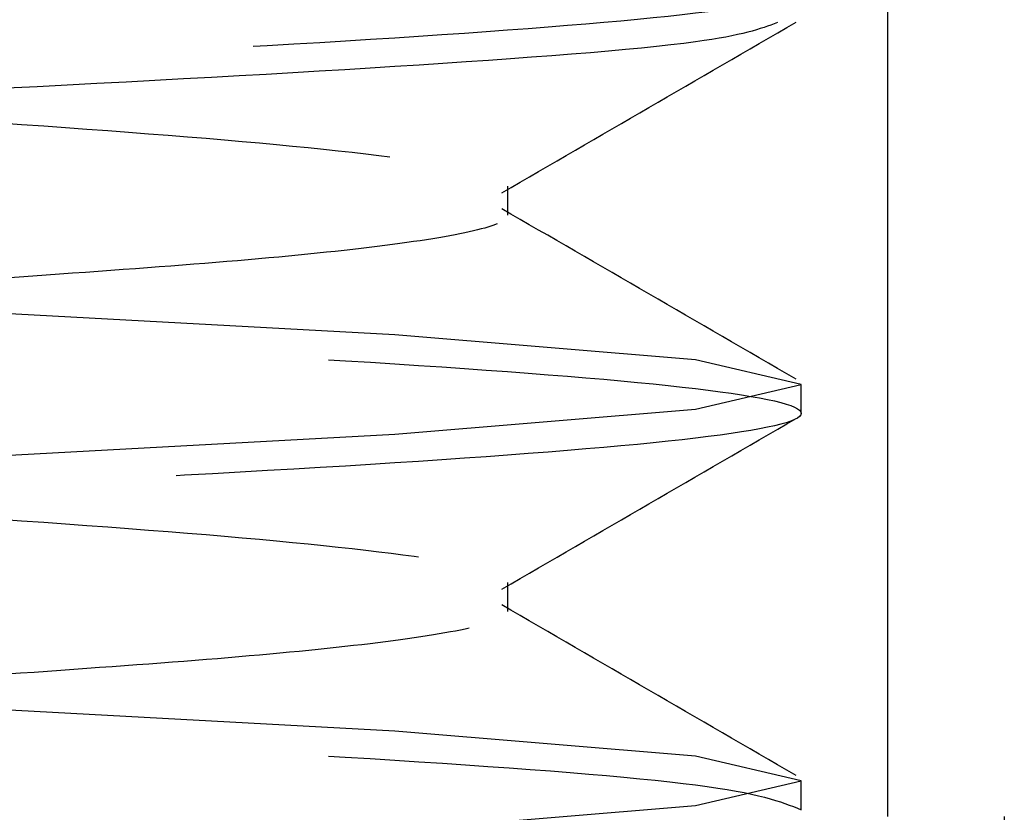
# Model space of a CAD drawing. Header units: inches. Extents: x 1907 to 2452, y -210 to -54.
# Tile 709 of 1056: x 2144.1262 to 2144.2149, y -177.0815 to -177.01. Entities that reach past the tile are written whole.
import ezdxf

# ---------------------------------------------------------------- set-up
doc = ezdxf.new("R2010")
doc.units = ezdxf.units.IN
doc.header["$LTSCALE"] = 0.5
doc.header["$MEASUREMENT"] = 0
doc.linetypes.add('HIDDEN', pattern=[0.22499999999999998, 0.15, -0.075])
doc.layers.add('SID-M-H', color=4, linetype='HIDDEN')

msp = doc.modelspace()

# ---------------------------------------------------------------- linework, layer by layer
at = {"layer": 'SID-M-H'}
for p, q in [((2144.214886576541, -175.881832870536), (2144.214886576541, -177.411832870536)), ((2144.20440777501, -177.081832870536), (2144.20440777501, -176.211832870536)), ((2144.170176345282, -177.0276513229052), (2144.170176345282, -177.0250471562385)), ((2144.159983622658, -177.0384400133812), (2144.119430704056, -177.0362078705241)), ((2144.187080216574, -177.0406721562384), (2144.159983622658, -177.0384400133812)), ((2144.19659527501, -177.0429042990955), (2144.187080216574, -177.0406721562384)), ((2144.187080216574, -177.0451364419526), (2144.19659527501, -177.0429042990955)), ((2144.19659527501, -177.0455084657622), (2144.19659527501, -177.0429042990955)), ((2144.159983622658, -177.0473685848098), (2144.187080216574, -177.0451364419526)), ((2144.119430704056, -177.0496007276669), (2144.159983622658, -177.0473685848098)), ((2144.170176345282, -177.0633656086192), (2144.170176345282, -177.0607614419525)), ((2144.159983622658, -177.0741542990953), (2144.119430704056, -177.0719221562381)), ((2144.187080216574, -177.0763864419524), (2144.159983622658, -177.0741542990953)), ((2144.19659527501, -177.0786185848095), (2144.187080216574, -177.0763864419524)), ((2144.187080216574, -177.0808507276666), (2144.19659527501, -177.0786185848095)), ((2144.19659527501, -177.0812227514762), (2144.19659527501, -177.0786185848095)), ((2144.159983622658, -177.0830828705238), (2144.187080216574, -177.0808507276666))]:
    msp.add_line(p, q, dxfattribs=at)
for points, knots in [([(2143.97499658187, -175.8292082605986), (2143.976194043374, -175.8297557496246), (2143.979018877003, -175.8310472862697), (2144.000392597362, -175.8330828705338), (2144.032802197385, -175.8353150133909), (2144.07161820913, -175.837547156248), (2144.110296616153, -175.8397792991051), (2144.143119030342, -175.8420114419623), (2144.165042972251, -175.8442435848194), (2144.172742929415, -175.8464757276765), (2144.165043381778, -175.8487078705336), (2144.143117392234, -175.8509400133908), (2144.110302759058, -175.8531721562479), (2144.071595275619, -175.855404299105), (2144.032887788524, -175.8576364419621), (2144.000073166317, -175.8598685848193), (2143.978147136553, -175.8621007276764), (2143.970447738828, -175.8643328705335), (2143.978147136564, -175.8665650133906), (2144.000073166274, -175.8687971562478), (2144.032887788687, -175.8710292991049), (2144.07159527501, -175.873261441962), (2144.110302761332, -175.8754935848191), (2144.143117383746, -175.8777257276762), (2144.165043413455, -175.8799578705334), (2144.172742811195, -175.8821900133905), (2144.165043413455, -175.8844221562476), (2144.143117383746, -175.8866542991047), (2144.110302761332, -175.8888864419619), (2144.07159527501, -175.891118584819), (2144.032887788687, -175.8933507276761), (2144.000073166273, -175.8955828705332), (2143.978147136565, -175.8978150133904), (2143.970447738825, -175.9000471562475), (2143.978147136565, -175.9022792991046), (2144.000073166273, -175.9045114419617), (2144.032887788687, -175.9067435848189), (2144.07159527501, -175.908975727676), (2144.110302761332, -175.9112078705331), (2144.143117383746, -175.9134400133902), (2144.165043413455, -175.9156721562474), (2144.172742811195, -175.9179042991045), (2144.165043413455, -175.9201364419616), (2144.143117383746, -175.9223685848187), (2144.110302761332, -175.9246007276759), (2144.07159527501, -175.926832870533), (2144.032887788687, -175.9290650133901), (2144.000073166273, -175.9312971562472), (2143.978147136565, -175.9335292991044), (2143.970447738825, -175.9357614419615), (2143.978147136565, -175.9379935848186), (2144.000073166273, -175.9402257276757), (2144.032887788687, -175.9424578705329), (2144.07159527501, -175.94469001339), (2144.110302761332, -175.9469221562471), (2144.143117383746, -175.9491542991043), (2144.165043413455, -175.9513864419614), (2144.172742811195, -175.9536185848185), (2144.165043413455, -175.9558507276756), (2144.143117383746, -175.9580828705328), (2144.110302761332, -175.9603150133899), (2144.07159527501, -175.962547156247), (2144.032887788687, -175.9647792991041), (2144.000073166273, -175.9670114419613), (2143.978147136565, -175.9692435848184), (2143.970447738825, -175.9714757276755), (2143.978147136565, -175.9737078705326), (2144.000073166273, -175.9759400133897), (2144.032887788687, -175.9781721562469), (2144.07159527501, -175.980404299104), (2144.110302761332, -175.9826364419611), (2144.143117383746, -175.9848685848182), (2144.165043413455, -175.9871007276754), (2144.172742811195, -175.9893328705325), (2144.165043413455, -175.9915650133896), (2144.143117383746, -175.9937971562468), (2144.110302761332, -175.9960292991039), (2144.07159527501, -175.998261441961), (2144.032887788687, -176.0004935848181), (2144.000073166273, -176.0027257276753), (2143.978147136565, -176.0049578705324), (2143.970447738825, -176.0071900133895), (2143.978147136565, -176.0094221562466), (2144.000073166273, -176.0116542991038), (2144.032887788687, -176.0138864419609), (2144.07159527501, -176.016118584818), (2144.110302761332, -176.0183507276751), (2144.143117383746, -176.0205828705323), (2144.165043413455, -176.0228150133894), (2144.172742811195, -176.0250471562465), (2144.165043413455, -176.0272792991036), (2144.143117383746, -176.0295114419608), (2144.110302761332, -176.0317435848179), (2144.07159527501, -176.033975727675), (2144.032887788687, -176.0362078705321), (2144.000073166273, -176.0384400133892), (2143.978147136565, -176.0406721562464), (2143.970447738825, -176.0429042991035), (2143.978147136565, -176.0451364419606), (2144.000073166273, -176.0473685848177), (2144.032887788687, -176.0496007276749), (2144.07159527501, -176.051832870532), (2144.110302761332, -176.0540650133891), (2144.143117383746, -176.0562971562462), (2144.165043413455, -176.0585292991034), (2144.172742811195, -176.0607614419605), (2144.165043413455, -176.0629935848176), (2144.143117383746, -176.0652257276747), (2144.110302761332, -176.0674578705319), (2144.07159527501, -176.069690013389), (2144.032887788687, -176.0719221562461), (2144.000073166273, -176.0741542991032), (2143.978147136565, -176.0763864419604), (2143.970447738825, -176.0786185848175), (2143.978147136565, -176.0808507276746), (2144.000073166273, -176.0830828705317), (2144.032887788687, -176.0853150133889), (2144.07159527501, -176.087547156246), (2144.110302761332, -176.0897792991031), (2144.143117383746, -176.0920114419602), (2144.165043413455, -176.0942435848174), (2144.172742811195, -176.0964757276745), (2144.165043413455, -176.0987078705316), (2144.143117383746, -176.1009400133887), (2144.110302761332, -176.1031721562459), (2144.07159527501, -176.105404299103), (2144.032887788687, -176.1076364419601), (2144.000073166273, -176.1098685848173), (2143.978147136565, -176.1121007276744), (2143.970447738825, -176.1143328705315), (2143.978147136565, -176.1165650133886), (2144.000073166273, -176.1187971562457), (2144.032887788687, -176.1210292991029), (2144.07159527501, -176.12326144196), (2144.110302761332, -176.1254935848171), (2144.143117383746, -176.1277257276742), (2144.165043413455, -176.1299578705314), (2144.172742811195, -176.1321900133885), (2144.165043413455, -176.1344221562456), (2144.143117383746, -176.1366542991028), (2144.110302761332, -176.1388864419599), (2144.07159527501, -176.141118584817), (2144.032887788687, -176.1433507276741), (2144.000073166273, -176.1455828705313), (2143.978147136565, -176.1478150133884), (2143.970447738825, -176.1500471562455), (2143.978147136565, -176.1522792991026), (2144.000073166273, -176.1545114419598), (2144.032887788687, -176.1567435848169), (2144.07159527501, -176.158975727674), (2144.110302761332, -176.1612078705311), (2144.143117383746, -176.1634400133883), (2144.165043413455, -176.1656721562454), (2144.172742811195, -176.1679042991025), (2144.165043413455, -176.1701364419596), (2144.143117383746, -176.1723685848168), (2144.110302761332, -176.1746007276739), (2144.07159527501, -176.176832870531), (2144.032887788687, -176.1790650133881), (2144.000073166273, -176.1812971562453), (2143.978147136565, -176.1835292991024), (2143.970447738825, -176.1857614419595), (2143.978147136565, -176.1879935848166), (2144.000073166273, -176.1902257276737), (2144.032887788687, -176.1924578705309), (2144.07159527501, -176.194690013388), (2144.110302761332, -176.1969221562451), (2144.143117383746, -176.1991542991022), (2144.165043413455, -176.2013864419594), (2144.172742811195, -176.2036185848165), (2144.165043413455, -176.2058507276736), (2144.143117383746, -176.2080828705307), (2144.110302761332, -176.2103150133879), (2144.07159527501, -176.212547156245), (2144.032887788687, -176.2147792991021), (2144.000073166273, -176.2170114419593), (2143.978147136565, -176.2192435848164), (2143.970447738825, -176.2214757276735), (2143.978147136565, -176.2237078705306), (2144.000073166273, -176.2259400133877), (2144.032887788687, -176.2281721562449), (2144.07159527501, -176.230404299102), (2144.110302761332, -176.2326364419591), (2144.143117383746, -176.2348685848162), (2144.165043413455, -176.2371007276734), (2144.172742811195, -176.2393328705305), (2144.165043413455, -176.2415650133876), (2144.143117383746, -176.2437971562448), (2144.110302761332, -176.2460292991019), (2144.07159527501, -176.248261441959), (2144.032887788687, -176.2504935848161), (2144.000073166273, -176.2527257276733), (2143.978147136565, -176.2549578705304), (2143.970447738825, -176.2571900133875), (2143.978147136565, -176.2594221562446), (2144.000073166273, -176.2616542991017), (2144.032887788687, -176.2638864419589), (2144.07159527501, -176.266118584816), (2144.110302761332, -176.2683507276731), (2144.143117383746, -176.2705828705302), (2144.165043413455, -176.2728150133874), (2144.172742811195, -176.2750471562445), (2144.165043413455, -176.2772792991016), (2144.143117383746, -176.2795114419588), (2144.110302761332, -176.2817435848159), (2144.07159527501, -176.283975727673), (2144.032887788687, -176.2862078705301), (2144.000073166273, -176.2884400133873), (2143.978147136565, -176.2906721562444), (2143.970447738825, -176.2929042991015), (2143.978147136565, -176.2951364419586), (2144.000073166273, -176.2973685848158), (2144.032887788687, -176.2996007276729), (2144.07159527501, -176.30183287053), (2144.110302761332, -176.3040650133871), (2144.143117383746, -176.3062971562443), (2144.165043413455, -176.3085292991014), (2144.172742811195, -176.3107614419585), (2144.165043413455, -176.3129935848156), (2144.143117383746, -176.3152257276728), (2144.110302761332, -176.3174578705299), (2144.07159527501, -176.319690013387), (2144.032887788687, -176.3219221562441), (2144.000073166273, -176.3241542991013), (2143.978147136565, -176.3263864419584), (2143.970447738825, -176.3286185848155), (2143.978147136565, -176.3308507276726), (2144.000073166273, -176.3330828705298), (2144.032887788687, -176.3353150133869), (2144.07159527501, -176.337547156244), (2144.110302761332, -176.3397792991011), (2144.143117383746, -176.3420114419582), (2144.165043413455, -176.3442435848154), (2144.172742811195, -176.3464757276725), (2144.165043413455, -176.3487078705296), (2144.143117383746, -176.3509400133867), (2144.110302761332, -176.3531721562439), (2144.07159527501, -176.355404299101), (2144.032887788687, -176.3576364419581), (2144.000073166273, -176.3598685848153), (2143.978147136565, -176.3621007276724), (2143.970447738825, -176.3643328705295), (2143.978147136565, -176.3665650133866), (2144.000073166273, -176.3687971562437), (2144.032887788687, -176.3710292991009), (2144.07159527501, -176.373261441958), (2144.110302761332, -176.3754935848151), (2144.143117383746, -176.3777257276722), (2144.165043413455, -176.3799578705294), (2144.172742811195, -176.3821900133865), (2144.165043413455, -176.3844221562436), (2144.143117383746, -176.3866542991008), (2144.110302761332, -176.3888864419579), (2144.07159527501, -176.391118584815), (2144.032887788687, -176.3933507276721), (2144.000073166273, -176.3955828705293), (2143.978147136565, -176.3978150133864), (2143.970447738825, -176.4000471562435), (2143.978147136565, -176.4022792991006), (2144.000073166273, -176.4045114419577), (2144.032887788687, -176.4067435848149), (2144.07159527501, -176.408975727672), (2144.110302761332, -176.4112078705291), (2144.143117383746, -176.4134400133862), (2144.165043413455, -176.4156721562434), (2144.172742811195, -176.4179042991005), (2144.165043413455, -176.4201364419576), (2144.143117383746, -176.4223685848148), (2144.110302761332, -176.4246007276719), (2144.07159527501, -176.426832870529), (2144.032887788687, -176.4290650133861), (2144.000073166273, -176.4312971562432), (2143.978147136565, -176.4335292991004), (2143.970447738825, -176.4357614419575), (2143.978147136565, -176.4379935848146), (2144.000073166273, -176.4402257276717), (2144.032887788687, -176.4424578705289), (2144.07159527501, -176.444690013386), (2144.110302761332, -176.4469221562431), (2144.143117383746, -176.4491542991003), (2144.165043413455, -176.4513864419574), (2144.172742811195, -176.4536185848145), (2144.165043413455, -176.4558507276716), (2144.143117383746, -176.4580828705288), (2144.110302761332, -176.4603150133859), (2144.07159527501, -176.462547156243), (2144.032887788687, -176.4647792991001), (2144.000073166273, -176.4670114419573), (2143.978147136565, -176.4692435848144), (2143.970447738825, -176.4714757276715), (2143.978147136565, -176.4737078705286), (2144.000073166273, -176.4759400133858), (2144.032887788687, -176.4781721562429), (2144.07159527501, -176.4804042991), (2144.110302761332, -176.4826364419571), (2144.143117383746, -176.4848685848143), (2144.165043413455, -176.4871007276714), (2144.172742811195, -176.4893328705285), (2144.165043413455, -176.4915650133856), (2144.143117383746, -176.4937971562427), (2144.110302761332, -176.4960292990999), (2144.07159527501, -176.498261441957), (2144.032887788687, -176.5004935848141), (2144.000073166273, -176.5027257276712), (2143.978147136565, -176.5049578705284), (2143.970447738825, -176.5071900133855), (2143.978147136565, -176.5094221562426), (2144.000073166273, -176.5116542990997), (2144.032887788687, -176.5138864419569), (2144.07159527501, -176.516118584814), (2144.110302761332, -176.5183507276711), (2144.143117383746, -176.5205828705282), (2144.165043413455, -176.5228150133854), (2144.172742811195, -176.5250471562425), (2144.165043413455, -176.5272792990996), (2144.143117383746, -176.5295114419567), (2144.110302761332, -176.5317435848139), (2144.07159527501, -176.533975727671), (2144.032887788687, -176.5362078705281), (2144.000073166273, -176.5384400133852), (2143.978147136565, -176.5406721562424), (2143.970447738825, -176.5429042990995), (2143.978147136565, -176.5451364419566), (2144.000073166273, -176.5473685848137), (2144.032887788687, -176.5496007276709), (2144.07159527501, -176.551832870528), (2144.110302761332, -176.5540650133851), (2144.143117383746, -176.5562971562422), (2144.165043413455, -176.5585292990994), (2144.172742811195, -176.5607614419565), (2144.165043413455, -176.5629935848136), (2144.143117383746, -176.5652257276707), (2144.110302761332, -176.5674578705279), (2144.07159527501, -176.569690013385), (2144.032887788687, -176.5719221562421), (2144.000073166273, -176.5741542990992), (2143.978147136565, -176.5763864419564), (2143.970447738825, -176.5786185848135), (2143.978147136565, -176.5808507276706), (2144.000073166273, -176.5830828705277), (2144.032887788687, -176.5853150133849), (2144.07159527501, -176.587547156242), (2144.110302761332, -176.5897792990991), (2144.143117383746, -176.5920114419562), (2144.165043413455, -176.5942435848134), (2144.172742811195, -176.5964757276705), (2144.165043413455, -176.5987078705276), (2144.143117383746, -176.6009400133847), (2144.110302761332, -176.6031721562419), (2144.07159527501, -176.605404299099), (2144.032887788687, -176.6076364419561), (2144.000073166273, -176.6098685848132), (2143.978147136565, -176.6121007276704), (2143.970447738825, -176.6143328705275), (2143.978147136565, -176.6165650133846), (2144.000073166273, -176.6187971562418), (2144.032887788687, -176.6210292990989), (2144.07159527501, -176.623261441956), (2144.110302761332, -176.6254935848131), (2144.143117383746, -176.6277257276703), (2144.165043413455, -176.6299578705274), (2144.172742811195, -176.6321900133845), (2144.165043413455, -176.6344221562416), (2144.143117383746, -176.6366542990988), (2144.110302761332, -176.6388864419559), (2144.07159527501, -176.641118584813), (2144.032887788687, -176.6433507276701), (2144.000073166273, -176.6455828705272), (2143.978147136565, -176.6478150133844), (2143.970447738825, -176.6500471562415), (2143.978147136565, -176.6522792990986), (2144.000073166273, -176.6545114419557), (2144.032887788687, -176.6567435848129), (2144.07159527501, -176.65897572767), (2144.110302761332, -176.6612078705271), (2144.143117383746, -176.6634400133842), (2144.165043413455, -176.6656721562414), (2144.172742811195, -176.6679042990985), (2144.165043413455, -176.6701364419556), (2144.143117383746, -176.6723685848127), (2144.110302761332, -176.6746007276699), (2144.07159527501, -176.676832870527), (2144.032887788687, -176.6790650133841), (2144.000073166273, -176.6812971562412), (2143.978147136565, -176.6835292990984), (2143.970447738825, -176.6857614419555), (2143.978147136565, -176.6879935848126), (2144.000073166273, -176.6902257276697), (2144.032887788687, -176.6924578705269), (2144.07159527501, -176.694690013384), (2144.110302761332, -176.6969221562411), (2144.143117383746, -176.6991542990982), (2144.165043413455, -176.7013864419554), (2144.172742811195, -176.7036185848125), (2144.165043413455, -176.7058507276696), (2144.143117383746, -176.7080828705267), (2144.110302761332, -176.7103150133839), (2144.07159527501, -176.712547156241), (2144.032887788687, -176.7147792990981), (2144.000073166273, -176.7170114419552), (2143.978147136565, -176.7192435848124), (2143.970447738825, -176.7214757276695), (2143.978147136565, -176.7237078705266), (2144.000073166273, -176.7259400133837), (2144.032887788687, -176.7281721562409), (2144.07159527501, -176.730404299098), (2144.110302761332, -176.7326364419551), (2144.143117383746, -176.7348685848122), (2144.165043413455, -176.7371007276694), (2144.172742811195, -176.7393328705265), (2144.165043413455, -176.7415650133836), (2144.143117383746, -176.7437971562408), (2144.110302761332, -176.7460292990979), (2144.07159527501, -176.748261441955), (2144.032887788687, -176.7504935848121), (2144.000073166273, -176.7527257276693), (2143.978147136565, -176.7549578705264), (2143.970447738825, -176.7571900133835), (2143.978147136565, -176.7594221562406), (2144.000073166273, -176.7616542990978), (2144.032887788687, -176.7638864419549), (2144.07159527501, -176.766118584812), (2144.110302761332, -176.7683507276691), (2144.143117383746, -176.7705828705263), (2144.165043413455, -176.7728150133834), (2144.172742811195, -176.7750471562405), (2144.165043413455, -176.7772792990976), (2144.143117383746, -176.7795114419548), (2144.110302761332, -176.7817435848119), (2144.07159527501, -176.783975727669), (2144.032887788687, -176.7862078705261), (2144.000073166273, -176.7884400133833), (2143.978147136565, -176.7906721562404), (2143.970447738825, -176.7929042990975), (2143.978147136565, -176.7951364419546), (2144.000073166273, -176.7973685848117), (2144.032887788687, -176.7996007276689), (2144.07159527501, -176.801832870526), (2144.110302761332, -176.8040650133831), (2144.143117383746, -176.8062971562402), (2144.165043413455, -176.8085292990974), (2144.172742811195, -176.8107614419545), (2144.165043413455, -176.8129935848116), (2144.143117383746, -176.8152257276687), (2144.110302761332, -176.8174578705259), (2144.07159527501, -176.819690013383), (2144.032887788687, -176.8219221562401), (2144.000073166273, -176.8241542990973), (2143.978147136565, -176.8263864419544), (2143.970447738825, -176.8286185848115), (2143.978147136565, -176.8308507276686), (2144.000073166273, -176.8330828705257), (2144.032887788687, -176.8353150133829), (2144.07159527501, -176.83754715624), (2144.110302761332, -176.8397792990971), (2144.143117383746, -176.8420114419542), (2144.165043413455, -176.8442435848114), (2144.172742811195, -176.8464757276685), (2144.165043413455, -176.8487078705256), (2144.143117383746, -176.8509400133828), (2144.110302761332, -176.8531721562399), (2144.07159527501, -176.855404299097), (2144.032887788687, -176.8576364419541), (2144.000073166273, -176.8598685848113), (2143.978147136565, -176.8621007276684), (2143.970447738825, -176.8643328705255), (2143.978147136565, -176.8665650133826), (2144.000073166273, -176.8687971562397), (2144.032887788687, -176.8710292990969), (2144.07159527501, -176.873261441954), (2144.110302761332, -176.8754935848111), (2144.143117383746, -176.8777257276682), (2144.165043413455, -176.8799578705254), (2144.172742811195, -176.8821900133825), (2144.165043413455, -176.8844221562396), (2144.143117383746, -176.8866542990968), (2144.110302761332, -176.8888864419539), (2144.07159527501, -176.891118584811), (2144.032887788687, -176.8933507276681), (2144.000073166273, -176.8955828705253), (2143.978147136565, -176.8978150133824), (2143.970447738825, -176.9000471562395), (2143.978147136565, -176.9022792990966), (2144.000073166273, -176.9045114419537), (2144.032887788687, -176.9067435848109), (2144.07159527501, -176.908975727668), (2144.110302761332, -176.9112078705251), (2144.143117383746, -176.9134400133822), (2144.165043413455, -176.9156721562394), (2144.172742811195, -176.9179042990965), (2144.165043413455, -176.9201364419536), (2144.143117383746, -176.9223685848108), (2144.110302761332, -176.9246007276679), (2144.07159527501, -176.926832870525), (2144.032887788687, -176.9290650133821), (2144.000073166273, -176.9312971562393), (2143.978147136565, -176.9335292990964), (2143.970447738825, -176.9357614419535), (2143.978147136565, -176.9379935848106), (2144.000073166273, -176.9402257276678), (2144.032887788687, -176.9424578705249), (2144.07159527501, -176.944690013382), (2144.110302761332, -176.9469221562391), (2144.143117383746, -176.9491542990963), (2144.165043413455, -176.9513864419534), (2144.172742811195, -176.9536185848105), (2144.165043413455, -176.9558507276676), (2144.143117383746, -176.9580828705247), (2144.110302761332, -176.9603150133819), (2144.07159527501, -176.962547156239), (2144.032887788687, -176.9647792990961), (2144.000073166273, -176.9670114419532), (2143.978147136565, -176.9692435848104), (2143.970447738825, -176.9714757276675), (2143.978147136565, -176.9737078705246), (2144.000073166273, -176.9759400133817), (2144.032887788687, -176.9781721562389), (2144.07159527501, -176.980404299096), (2144.110302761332, -176.9826364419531), (2144.143117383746, -176.9848685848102), (2144.165043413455, -176.9871007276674), (2144.172742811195, -176.9893328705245), (2144.165043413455, -176.9915650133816), (2144.143117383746, -176.9937971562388), (2144.110302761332, -176.9960292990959), (2144.07159527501, -176.998261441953), (2144.032887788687, -177.0004935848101), (2144.000073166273, -177.0027257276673), (2143.978147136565, -177.0049578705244), (2143.970447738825, -177.0071900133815), (2143.978147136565, -177.0094221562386), (2144.000073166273, -177.0116542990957), (2144.032887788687, -177.0138864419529), (2144.07159527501, -177.01611858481), (2144.110302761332, -177.0183507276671), (2144.143117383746, -177.0205828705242), (2144.165043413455, -177.0228150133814), (2144.172742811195, -177.0250471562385), (2144.165043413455, -177.0272792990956), (2144.143117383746, -177.0295114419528), (2144.110302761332, -177.0317435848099), (2144.07159527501, -177.033975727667), (2144.032887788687, -177.0362078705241), (2144.000073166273, -177.0384400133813), (2143.978147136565, -177.0406721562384), (2143.970447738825, -177.0429042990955), (2143.978147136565, -177.0451364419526), (2144.000073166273, -177.0473685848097), (2144.032887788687, -177.0496007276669), (2144.07159527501, -177.051832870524), (2144.110302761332, -177.0540650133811), (2144.143117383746, -177.0562971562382), (2144.165043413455, -177.0585292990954), (2144.172742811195, -177.0607614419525), (2144.165043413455, -177.0629935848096), (2144.143117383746, -177.0652257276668), (2144.110302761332, -177.0674578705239), (2144.07159527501, -177.069690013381), (2144.032887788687, -177.0719221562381), (2144.000073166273, -177.0741542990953), (2143.978147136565, -177.0763864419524), (2143.970447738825, -177.0786185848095), (2143.978147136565, -177.0808507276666), (2144.000073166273, -177.0830828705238), (2144.032887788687, -177.0853150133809), (2144.07159527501, -177.087547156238), (2144.110302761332, -177.0897792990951), (2144.143117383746, -177.0920114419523), (2144.165043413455, -177.0942435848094), (2144.172742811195, -177.0964757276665), (2144.165043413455, -177.0987078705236), (2144.143117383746, -177.1009400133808), (2144.110302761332, -177.1031721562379), (2144.07159527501, -177.105404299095), (2144.032887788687, -177.1076364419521), (2144.000073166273, -177.1098685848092), (2143.978147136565, -177.1121007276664), (2143.970447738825, -177.1143328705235), (2143.978147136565, -177.1165650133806), (2144.000073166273, -177.1187971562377), (2144.032887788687, -177.1210292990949), (2144.07159527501, -177.123261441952), (2144.110302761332, -177.1254935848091), (2144.143117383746, -177.1277257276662), (2144.165043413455, -177.1299578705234), (2144.172742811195, -177.1321900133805), (2144.165043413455, -177.1344221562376), (2144.143117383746, -177.1366542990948), (2144.110302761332, -177.1388864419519), (2144.07159527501, -177.141118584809), (2144.032887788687, -177.1433507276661), (2144.000073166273, -177.1455828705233), (2143.978147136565, -177.1478150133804), (2143.970447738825, -177.1500471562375), (2143.978147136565, -177.1522792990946), (2144.000073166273, -177.1545114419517), (2144.032887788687, -177.1567435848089), (2144.07159527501, -177.158975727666), (2144.110302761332, -177.1612078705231), (2144.143117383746, -177.1634400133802), (2144.165043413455, -177.1656721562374), (2144.172742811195, -177.1679042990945), (2144.165043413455, -177.1701364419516), (2144.143117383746, -177.1723685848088), (2144.110302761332, -177.1746007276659), (2144.07159527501, -177.176832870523), (2144.032887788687, -177.1790650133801), (2144.000073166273, -177.1812971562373), (2143.978147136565, -177.1835292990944), (2143.970447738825, -177.1857614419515), (2143.978147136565, -177.1879935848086), (2144.000073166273, -177.1902257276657), (2144.032887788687, -177.1924578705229), (2144.07159527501, -177.19469001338), (2144.110302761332, -177.1969221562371), (2144.143117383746, -177.1991542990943), (2144.165043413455, -177.2013864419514), (2144.172742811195, -177.2036185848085), (2144.165043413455, -177.2058507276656), (2144.143117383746, -177.2080828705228), (2144.110302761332, -177.2103150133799), (2144.07159527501, -177.212547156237), (2144.032887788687, -177.2147792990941), (2144.000073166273, -177.2170114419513), (2143.978147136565, -177.2192435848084), (2143.970447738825, -177.2214757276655), (2143.978147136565, -177.2237078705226), (2144.000073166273, -177.2259400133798), (2144.032887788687, -177.2281721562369), (2144.07159527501, -177.230404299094), (2144.110302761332, -177.2326364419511), (2144.143117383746, -177.2348685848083), (2144.165043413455, -177.2371007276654), (2144.172742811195, -177.2393328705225), (2144.165043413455, -177.2415650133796), (2144.143117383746, -177.2437971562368), (2144.110302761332, -177.2460292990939), (2144.07159527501, -177.248261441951), (2144.032887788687, -177.2504935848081), (2144.000073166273, -177.2527257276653), (2143.978147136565, -177.2549578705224), (2143.970447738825, -177.2571900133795), (2143.978147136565, -177.2594221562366), (2144.000073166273, -177.2616542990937), (2144.032887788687, -177.2638864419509), (2144.07159527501, -177.266118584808), (2144.110302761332, -177.2683507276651), (2144.143117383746, -177.2705828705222), (2144.165043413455, -177.2728150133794), (2144.172742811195, -177.2750471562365), (2144.165043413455, -177.2772792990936), (2144.143117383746, -177.2795114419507), (2144.110302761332, -177.2817435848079), (2144.07159527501, -177.283975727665), (2144.032887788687, -177.2862078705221), (2144.000073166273, -177.2884400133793), (2143.978147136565, -177.2906721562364), (2143.970447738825, -177.2929042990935), (2143.978147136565, -177.2951364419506), (2144.000073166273, -177.2973685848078), (2144.032887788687, -177.2996007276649), (2144.07159527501, -177.301832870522), (2144.110302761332, -177.3040650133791), (2144.143117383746, -177.3062971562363), (2144.165043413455, -177.3085292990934), (2144.172742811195, -177.3107614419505), (2144.165043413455, -177.3129935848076), (2144.143117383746, -177.3152257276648), (2144.110302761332, -177.3174578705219), (2144.07159527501, -177.319690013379), (2144.032887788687, -177.3219221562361), (2144.000073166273, -177.3241542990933), (2143.978147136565, -177.3263864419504), (2143.970447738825, -177.3286185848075), (2143.978147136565, -177.3308507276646), (2144.000073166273, -177.3330828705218), (2144.032887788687, -177.3353150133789), (2144.07159527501, -177.337547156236), (2144.110302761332, -177.3397792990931), (2144.143117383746, -177.3420114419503), (2144.165043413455, -177.3442435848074), (2144.172742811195, -177.3464757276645), (2144.165043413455, -177.3487078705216), (2144.143117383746, -177.3509400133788), (2144.110302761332, -177.3531721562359), (2144.07159527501, -177.355404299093), (2144.032887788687, -177.3576364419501), (2144.000073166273, -177.3598685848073), (2143.978147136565, -177.3621007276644), (2143.970447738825, -177.3643328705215), (2143.978147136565, -177.3665650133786), (2144.000073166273, -177.3687971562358), (2144.032887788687, -177.3710292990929), (2144.07159527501, -177.37326144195), (2144.110302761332, -177.3754935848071), (2144.143117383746, -177.3777257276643), (2144.165043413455, -177.3799578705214), (2144.172742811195, -177.3821900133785), (2144.165043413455, -177.3844221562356), (2144.143117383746, -177.3866542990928), (2144.110302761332, -177.3888864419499), (2144.07159527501, -177.391118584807), (2144.032887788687, -177.3933507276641), (2144.000073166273, -177.3955828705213), (2143.978147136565, -177.3978150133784), (2143.970447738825, -177.4000471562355), (2143.978147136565, -177.4022792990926), (2144.000073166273, -177.4045114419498), (2144.032887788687, -177.4067435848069), (2144.07159527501, -177.408975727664), (2144.110302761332, -177.4112078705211), (2144.143117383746, -177.4134400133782), (2144.165043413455, -177.4156721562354), (2144.172742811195, -177.4179042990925), (2144.165043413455, -177.4201364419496), (2144.143117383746, -177.4223685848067), (2144.110302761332, -177.4246007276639), (2144.07159527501, -177.426832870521), (2144.032887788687, -177.4290650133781), (2144.000073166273, -177.4312971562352), (2143.978147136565, -177.4335292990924), (2143.970447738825, -177.4357614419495), (2143.978147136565, -177.4379935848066), (2144.000073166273, -177.4402257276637), (2144.032887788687, -177.4424578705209), (2144.07159527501, -177.444690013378), (2144.110302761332, -177.4469221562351), (2144.143117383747, -177.4491542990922), (2144.165043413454, -177.4513864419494), (2144.172742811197, -177.4536185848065), (2144.165043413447, -177.4558507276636), (2144.143117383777, -177.4580828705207), (2144.110302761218, -177.460315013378), (2144.071595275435, -177.4625471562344), (2144.032887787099, -177.4647792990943), (2144.000073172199, -177.4670114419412), (2143.97814711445, -177.4692435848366), (2143.970447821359, -177.4714757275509), (2143.978146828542, -177.473707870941), (2144.000074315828, -177.4759400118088), (2144.032883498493, -177.4781721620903), (2144.071611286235, -177.4804042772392), (2144.110243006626, -177.482636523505), (2144.143340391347, -177.4848682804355), (2144.164211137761, -177.4871018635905), (2144.172991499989, -177.4887818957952), (2144.168837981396, -177.4897264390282), (2144.16797199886, -177.4899233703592)], [0, 0, 0, 0, 0.0009890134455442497, 0.002333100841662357, 0.003677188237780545, 0.005021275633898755, 0.006365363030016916, 0.007709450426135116, 0.009053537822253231, 0.01039762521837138, 0.01174171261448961, 0.01308580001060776, 0.01442988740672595, 0.0157739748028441, 0.01711806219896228, 0.01846214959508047, 0.01980623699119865, 0.02115032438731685, 0.02249441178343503, 0.02383849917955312, 0.0251825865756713, 0.02652667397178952, 0.02787076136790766, 0.02921484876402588, 0.03055893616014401, 0.03190302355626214, 0.03324711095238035, 0.03459119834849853, 0.03593528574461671, 0.03727937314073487, 0.03862346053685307, 0.03996754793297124, 0.04131163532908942, 0.04265572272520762, 0.04399981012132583, 0.0453438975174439, 0.04668798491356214, 0.0480320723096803, 0.04937615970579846, 0.05072024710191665, 0.05206433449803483, 0.05340842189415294, 0.05475250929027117, 0.05609659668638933, 0.05744068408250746, 0.05878477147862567, 0.0601288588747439, 0.06147294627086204, 0.06281703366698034, 0.06416112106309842, 0.06550520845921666, 0.0668492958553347, 0.06819338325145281, 0.06953747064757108, 0.07088155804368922, 0.07222564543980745, 0.0735697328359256, 0.07491382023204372, 0.07625790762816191, 0.07760199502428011, 0.07894608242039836, 0.08029016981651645, 0.08163425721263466, 0.08297834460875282, 0.084322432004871, 0.0856665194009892, 0.08701060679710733, 0.08835469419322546, 0.08969878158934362, 0.09104286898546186, 0.09238695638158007, 0.09373104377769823, 0.09507513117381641, 0.09641921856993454, 0.09776330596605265, 0.09910739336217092, 0.1004514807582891, 0.1017955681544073, 0.1031396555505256, 0.1044837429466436, 0.1058278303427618, 0.10717191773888, 0.108516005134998, 0.1098600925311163, 0.1112041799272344, 0.1125482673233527, 0.1138923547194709, 0.115236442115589, 0.1165805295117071, 0.1179246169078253, 0.1192687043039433, 0.1206127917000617, 0.1219568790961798, 0.1233009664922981, 0.1246450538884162, 0.1259891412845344, 0.1273332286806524, 0.1286773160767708, 0.130021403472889, 0.1313654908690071, 0.1327095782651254, 0.1340536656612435, 0.1353977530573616, 0.1367418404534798, 0.1380859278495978, 0.1394300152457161, 0.1407741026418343, 0.1421181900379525, 0.1434622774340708, 0.1448063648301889, 0.146150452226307, 0.1474945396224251, 0.1488386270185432, 0.1501827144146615, 0.1515268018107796, 0.1528708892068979, 0.1542149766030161, 0.1555590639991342, 0.1569031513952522, 0.1582472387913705, 0.1595913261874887, 0.1609354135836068, 0.1622795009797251, 0.1636235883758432, 0.1649676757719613, 0.1663117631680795, 0.1676558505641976, 0.1689999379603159, 0.170344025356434, 0.1716881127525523, 0.1730322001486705, 0.1743762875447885, 0.1757203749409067, 0.1770644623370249, 0.1784085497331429, 0.1797526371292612, 0.1810967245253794, 0.1824408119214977, 0.1837848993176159, 0.185128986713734, 0.186473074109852, 0.1878171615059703, 0.1891612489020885, 0.1905053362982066, 0.1918494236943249, 0.193193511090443, 0.1945375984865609, 0.1958816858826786, 0.1972257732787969, 0.1985698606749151, 0.1999139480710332, 0.2012580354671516, 0.2026021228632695, 0.203946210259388, 0.2052902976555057, 0.2066343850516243, 0.2079784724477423, 0.2093225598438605, 0.2106666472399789, 0.2120107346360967, 0.2133548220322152, 0.2146989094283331, 0.2160429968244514, 0.2173870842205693, 0.2187311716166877, 0.2200752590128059, 0.2214193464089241, 0.2227634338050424, 0.2241075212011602, 0.2254516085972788, 0.2267956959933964, 0.2281397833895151, 0.229483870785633, 0.2308279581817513, 0.2321720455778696, 0.2335161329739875, 0.2348602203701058, 0.2362043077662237, 0.2375483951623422, 0.2388924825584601, 0.2402365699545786, 0.2415806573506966, 0.2429247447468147, 0.244268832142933, 0.2456129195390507, 0.2469570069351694, 0.2483010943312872, 0.2496451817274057, 0.2509892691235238, 0.2523333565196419, 0.2536774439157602, 0.2550215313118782, 0.2563656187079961, 0.2577097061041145, 0.2590537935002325, 0.2603978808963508, 0.2617419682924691, 0.2630860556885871, 0.2644301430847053, 0.2657742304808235, 0.2671183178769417, 0.2684624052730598, 0.2698064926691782, 0.2711505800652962, 0.2724946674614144, 0.2738387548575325, 0.2751828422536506, 0.2765269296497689, 0.277871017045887, 0.2792151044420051, 0.2805591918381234, 0.2819032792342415, 0.2832473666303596, 0.284591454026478, 0.2859355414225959, 0.2872796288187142, 0.2886237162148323, 0.2899678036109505, 0.2913118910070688, 0.2926559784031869, 0.2940000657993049, 0.2953441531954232, 0.2966882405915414, 0.2980323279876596, 0.2993764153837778, 0.3007205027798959, 0.3020645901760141, 0.3034086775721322, 0.3047527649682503, 0.3060968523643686, 0.3074409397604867, 0.3087850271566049, 0.3101291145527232, 0.3114732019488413, 0.3128172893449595, 0.3141613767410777, 0.3155054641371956, 0.316849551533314, 0.318193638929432, 0.3195377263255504, 0.3208818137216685, 0.3222259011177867, 0.3235699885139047, 0.3249140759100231, 0.3262581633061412, 0.3276022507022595, 0.3289463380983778, 0.3302904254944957, 0.3316345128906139, 0.332978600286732, 0.33432268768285, 0.3356667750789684, 0.3370108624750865, 0.3383549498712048, 0.339699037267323, 0.3410431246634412, 0.3423872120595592, 0.3437312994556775, 0.3450753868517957, 0.3464194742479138, 0.3477635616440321, 0.3491076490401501, 0.3504517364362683, 0.3517958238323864, 0.3531399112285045, 0.3544839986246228, 0.355828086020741, 0.3571721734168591, 0.3585162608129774, 0.3598603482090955, 0.3612044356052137, 0.3625485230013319, 0.3638926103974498, 0.3652366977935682, 0.3665807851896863, 0.3679248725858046, 0.3692689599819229, 0.370613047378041, 0.3719571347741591, 0.3733012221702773, 0.3746453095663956, 0.3759893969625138, 0.377333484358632, 0.3786775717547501, 0.3800216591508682, 0.3813657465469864, 0.3827098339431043, 0.3840539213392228, 0.3853980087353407, 0.3867420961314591, 0.3880861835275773, 0.3894302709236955, 0.3907743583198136, 0.3921184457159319, 0.3934625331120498, 0.3948066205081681, 0.3961507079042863, 0.3974947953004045, 0.3988388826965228, 0.4001829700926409, 0.4015270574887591, 0.4028711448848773, 0.4042152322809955, 0.4055593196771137, 0.406903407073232, 0.40824749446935, 0.4095915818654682, 0.4109356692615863, 0.4122797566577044, 0.4136238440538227, 0.4149679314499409, 0.416312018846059, 0.4176561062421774, 0.4190001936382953, 0.4203442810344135, 0.4216883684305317, 0.4230324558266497, 0.4243765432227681, 0.4257206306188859, 0.4270647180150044, 0.4284088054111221, 0.4297528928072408, 0.4310969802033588, 0.4324410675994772, 0.4337851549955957, 0.4351292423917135, 0.4364733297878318, 0.4378174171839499, 0.439161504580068, 0.4405055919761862, 0.4418496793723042, 0.4431937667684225, 0.4445378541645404, 0.445881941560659, 0.4472260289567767, 0.4485701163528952, 0.4499142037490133, 0.4512582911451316, 0.45260237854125, 0.4539464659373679, 0.4552905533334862, 0.4566346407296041, 0.4579787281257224, 0.4593228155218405, 0.4606669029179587, 0.462010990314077, 0.4633550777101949, 0.4646991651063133, 0.4660432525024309, 0.4673873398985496, 0.4687314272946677, 0.470075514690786, 0.4714196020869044, 0.4727636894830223, 0.4741077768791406, 0.4754518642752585, 0.4767959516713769, 0.478140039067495, 0.4794841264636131, 0.4808282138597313, 0.4821723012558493, 0.4835163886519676, 0.4848604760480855, 0.486204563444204, 0.4875486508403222, 0.4888927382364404, 0.4902368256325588, 0.4915809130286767, 0.4929250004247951, 0.4942690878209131, 0.4956131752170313, 0.4969572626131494, 0.4983013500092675, 0.4996454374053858, 0.5009895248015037, 0.5023336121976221, 0.5036776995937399, 0.5050217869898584, 0.5063658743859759, 0.5077099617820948, 0.5090540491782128, 0.5103981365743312, 0.5117422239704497, 0.5130863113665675, 0.5144303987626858, 0.5157744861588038, 0.5171185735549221, 0.5184626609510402, 0.5198067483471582, 0.5211508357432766, 0.5224949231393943, 0.5238390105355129, 0.5251830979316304, 0.5265271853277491, 0.5278712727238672, 0.5292153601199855, 0.530559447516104, 0.5319035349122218, 0.5332476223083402, 0.534591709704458, 0.5359357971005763, 0.5372798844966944, 0.5386239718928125, 0.5399680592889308, 0.5413121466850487, 0.5426562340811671, 0.5440003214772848, 0.5453444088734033, 0.5466884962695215, 0.5480325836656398, 0.5493766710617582, 0.5507207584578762, 0.5520648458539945, 0.5534089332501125, 0.5547530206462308, 0.5560971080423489, 0.5574411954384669, 0.5587852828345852, 0.5601293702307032, 0.5614734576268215, 0.5628175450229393, 0.5641616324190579, 0.5655057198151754, 0.5668498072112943, 0.5681938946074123, 0.5695379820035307, 0.570882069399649, 0.5722261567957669, 0.5735702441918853, 0.5749143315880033, 0.5762584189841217, 0.5776025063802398, 0.5789465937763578, 0.5802906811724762, 0.581634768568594, 0.5829788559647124, 0.5843229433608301, 0.5856670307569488, 0.587011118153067, 0.5883552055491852, 0.5896992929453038, 0.5910433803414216, 0.5923874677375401, 0.5937315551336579, 0.5950756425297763, 0.5964197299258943, 0.5977638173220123, 0.5991079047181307, 0.6004519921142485, 0.601796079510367, 0.6031401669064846, 0.6044842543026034, 0.6058283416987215, 0.6071724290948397, 0.6085165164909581, 0.6098606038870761, 0.6112046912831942, 0.6125487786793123, 0.6138928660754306, 0.6152369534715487, 0.6165810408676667, 0.6179251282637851, 0.6192692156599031, 0.6206133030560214, 0.6219573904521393, 0.6233014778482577, 0.6246455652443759, 0.625989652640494, 0.6273337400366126, 0.6286778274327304, 0.6300219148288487, 0.6313660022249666, 0.632710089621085, 0.6340541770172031, 0.6353982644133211, 0.6367423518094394, 0.6380864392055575, 0.6394305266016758, 0.6407746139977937, 0.6421187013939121, 0.6434627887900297, 0.6448068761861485, 0.6461509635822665, 0.6474950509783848, 0.6488391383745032, 0.650183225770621, 0.6515273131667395, 0.6528714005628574, 0.6542154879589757, 0.6555595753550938, 0.656903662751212, 0.6582477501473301, 0.659591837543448, 0.6609359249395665, 0.6622800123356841, 0.6636240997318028, 0.6649681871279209, 0.6663122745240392, 0.6676563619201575, 0.6690004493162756, 0.6703445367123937, 0.6716886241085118, 0.6730327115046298, 0.6743767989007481, 0.6757208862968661, 0.6770649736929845, 0.6784090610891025, 0.6797531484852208, 0.6810972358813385, 0.6824413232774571, 0.6837854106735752, 0.6851294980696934, 0.6864735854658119, 0.6878176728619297, 0.6891617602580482, 0.6905058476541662, 0.6918499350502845, 0.6931940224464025, 0.6945381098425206, 0.6958821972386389, 0.6972262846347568, 0.6985703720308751, 0.6999144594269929, 0.7012585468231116, 0.7026026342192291, 0.7039467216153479, 0.7052908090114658, 0.7066348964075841, 0.7079789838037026, 0.7093230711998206, 0.7106671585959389, 0.7120112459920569, 0.713355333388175, 0.7146994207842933, 0.7160435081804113, 0.7173875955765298, 0.7187316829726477, 0.7200757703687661, 0.7214198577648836, 0.7227639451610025, 0.7241080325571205, 0.7254521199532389, 0.7267962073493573, 0.7281402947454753, 0.7294843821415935, 0.7308284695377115, 0.7321725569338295, 0.7335166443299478, 0.7348607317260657, 0.7362048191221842, 0.7375489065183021, 0.7388929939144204, 0.7402370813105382, 0.7415811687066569, 0.7429252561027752, 0.7442693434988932, 0.7456134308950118, 0.7469575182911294, 0.7483016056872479, 0.7496456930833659, 0.7509897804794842, 0.7523338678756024, 0.7536779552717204, 0.7550220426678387, 0.7563661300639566, 0.757710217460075, 0.7590543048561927, 0.7603983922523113, 0.7617424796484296, 0.7630865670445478, 0.7644306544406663, 0.7657747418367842, 0.7671188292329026, 0.7684629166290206, 0.7698070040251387, 0.7711510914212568, 0.7724951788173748, 0.7738392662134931, 0.775183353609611, 0.7765274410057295, 0.7778715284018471, 0.7792156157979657, 0.7805597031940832, 0.781903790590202, 0.7832478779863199, 0.7845919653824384, 0.7859360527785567, 0.7872801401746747, 0.7886242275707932, 0.7899683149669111, 0.7913124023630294, 0.7926564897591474, 0.7940005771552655, 0.7953446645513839, 0.7966887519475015, 0.7980328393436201, 0.7993769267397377, 0.8007210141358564, 0.8020651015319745, 0.8034091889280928, 0.8047532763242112, 0.806097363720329, 0.8074414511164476, 0.8087855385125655, 0.8101296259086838, 0.8114737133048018, 0.81281780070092, 0.8141618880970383, 0.8155059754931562, 0.8168500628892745, 0.8181941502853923, 0.8195382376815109, 0.8208823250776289, 0.8222264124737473, 0.8235704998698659, 0.8249145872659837, 0.826258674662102, 0.82760276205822, 0.8289468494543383, 0.8302909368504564, 0.8316350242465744, 0.8329791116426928, 0.8343231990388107, 0.8356672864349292, 0.8370113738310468, 0.8383554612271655, 0.8396995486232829, 0.8410436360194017, 0.8423877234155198, 0.8437318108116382, 0.8450758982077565, 0.8464199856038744, 0.8477640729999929, 0.8491081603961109, 0.850452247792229, 0.8517963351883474, 0.8531404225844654, 0.8544845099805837, 0.8558285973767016, 0.8571726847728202, 0.8585167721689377, 0.8598608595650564, 0.8612049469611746, 0.8625490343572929, 0.8638931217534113, 0.8652372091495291, 0.8665812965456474, 0.8679253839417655, 0.8692694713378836, 0.8706135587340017, 0.8719576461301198, 0.8733017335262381, 0.874645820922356, 0.8759899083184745, 0.8773339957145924, 0.8786780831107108, 0.8800221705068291, 0.8813662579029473, 0.8827103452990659, 0.8840544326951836, 0.885398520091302, 0.8867426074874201, 0.8880866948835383, 0.8894307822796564, 0.8907748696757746, 0.8921189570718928, 0.8934630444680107, 0.8948071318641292, 0.8961512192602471, 0.8974953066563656, 0.8988393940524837, 0.9001834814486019, 0.9015275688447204, 0.9028716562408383, 0.9042157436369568, 0.9055598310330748, 0.906903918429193, 0.9082480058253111, 0.9095920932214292, 0.9109361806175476, 0.9122802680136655, 0.9136243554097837, 0.9149684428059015, 0.9163125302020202, 0.9176566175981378, 0.9190007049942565, 0.9203447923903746, 0.9216888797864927, 0.9230329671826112, 0.9243770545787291, 0.9257211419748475, 0.9270652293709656, 0.9284093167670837, 0.9297534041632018, 0.9310974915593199, 0.9324415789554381, 0.9337856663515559, 0.9351297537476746, 0.936473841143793, 0.9378179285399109, 0.9391620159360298, 0.9405061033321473, 0.9418501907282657, 0.9431942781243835, 0.9445383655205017, 0.94588245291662, 0.9472265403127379, 0.9485706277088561, 0.9499147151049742, 0.9512588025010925, 0.9526028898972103, 0.9539469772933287, 0.9552910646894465, 0.9566351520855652, 0.9579792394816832, 0.9593233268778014, 0.96066741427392, 0.9620115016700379, 0.9633555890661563, 0.9646996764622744, 0.9660437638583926, 0.9673878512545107, 0.9687319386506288, 0.9700760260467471, 0.971420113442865, 0.9727642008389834, 0.9741082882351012, 0.9754523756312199, 0.9767964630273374, 0.9781405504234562, 0.9794846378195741, 0.9808287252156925, 0.9821728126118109, 0.9835169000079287, 0.984860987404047, 0.986205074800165, 0.987549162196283, 0.9888932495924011, 0.9902373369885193, 0.9915814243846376, 0.9929255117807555, 0.994269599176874, 0.9956136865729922, 0.9969577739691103, 0.9983018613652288, 0.9996459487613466, 1, 1, 1, 1]), ([(2143.947784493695, -177.0247681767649), (2143.949498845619, -177.0241171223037), (2143.953172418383, -177.0227220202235), (2143.981214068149, -177.0205828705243), (2144.022431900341, -177.0183507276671), (2144.071617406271, -177.01611858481), (2144.120670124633, -177.0138864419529), (2144.162286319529, -177.0116542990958), (2144.190086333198, -177.0094221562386), (2144.19984964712, -177.0071900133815), (2144.19008672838, -177.0049578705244), (2144.162284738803, -177.0027257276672), (2144.120676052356, -177.0004935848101), (2144.071595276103, -176.998261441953), (2144.022514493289, -176.9960292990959), (2143.980905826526, -176.9937971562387), (2143.953103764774, -176.9915650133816), (2143.943341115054, -176.9893328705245), (2143.953103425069, -176.9871007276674), (2143.980907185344, -176.9848685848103), (2144.022509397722, -176.9826364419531), (2144.071614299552, -176.980404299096), (2144.120605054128, -176.9781721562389), (2144.162549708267, -176.9759400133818), (2144.189097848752, -176.9737078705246), (2144.199808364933, -176.9720525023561), (2144.195286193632, -176.9711411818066), (2144.194456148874, -176.9709739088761)], [0, 0, 0, 0, 0.03630802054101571, 0.07780208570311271, 0.1192961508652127, 0.1607902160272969, 0.2022842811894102, 0.243778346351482, 0.2852724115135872, 0.3267664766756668, 0.3682605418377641, 0.4097546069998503, 0.4512486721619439, 0.4927427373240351, 0.5342368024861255, 0.575730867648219, 0.617224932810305, 0.6587189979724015, 0.7002130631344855, 0.7417071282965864, 0.7832011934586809, 0.8246952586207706, 0.8661893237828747, 0.9076833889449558, 0.9491774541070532, 0.9906715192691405, 1, 1, 1, 1]), ([(2143.973014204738, -177.0097941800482), (2143.973014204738, -177.0102130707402), (2143.973920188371, -177.0106624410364), (2143.977647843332, -177.0115882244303), (2143.980469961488, -177.0120642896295), (2143.987808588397, -177.0130016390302), (2143.992321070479, -177.013462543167), (2144.002539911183, -177.0143318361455), (2144.00825031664, -177.0147474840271), (2144.02109752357, -177.0156554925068), (2144.028160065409, -177.0161281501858), (2144.042989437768, -177.0170705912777), (2144.050749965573, -177.0175399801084), (2144.066276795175, -177.0184358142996), (2144.07393308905, -177.0188441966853), (2144.089450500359, -177.0197286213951), (2144.097250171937, -177.0201945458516), (2144.112245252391, -177.0211354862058), (2144.119434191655, -177.0216101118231), (2144.132596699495, -177.0225269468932), (2144.138510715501, -177.0229546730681), (2144.149022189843, -177.0238102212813), (2144.153719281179, -177.0242662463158), (2144.161479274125, -177.0251991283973), (2144.164537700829, -177.0256756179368), (2144.168748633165, -177.0266074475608), (2144.169900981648, -177.0270624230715), (2144.170363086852, -177.0279151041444), (2144.169698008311, -177.0283458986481), (2144.166455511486, -177.0292643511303), (2144.163873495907, -177.0297392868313), (2144.15696857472, -177.0306797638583), (2144.152649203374, -177.0311449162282), (2144.142741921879, -177.0320269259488), (2144.137214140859, -177.0324359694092), (2144.124697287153, -177.0333339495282), (2144.117770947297, -177.0338039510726), (2144.103128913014, -177.034746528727), (2144.095419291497, -177.0352187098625), (2144.079905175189, -177.0361248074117), (2144.072223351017, -177.0365386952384), (2144.05673709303, -177.0374106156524), (2144.048910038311, -177.0378724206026), (2144.033771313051, -177.0388105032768), (2144.026466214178, -177.039286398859), (2144.013004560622, -177.0402108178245), (2144.006864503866, -177.0406560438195), (2143.996079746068, -177.04149687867), (2143.991206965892, -177.041947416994), (2143.983039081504, -177.0428745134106), (2143.979748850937, -177.0433507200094), (2143.975057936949, -177.0442872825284), (2143.973658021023, -177.0447472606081), (2143.972726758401, -177.0456138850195), (2143.973158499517, -177.0460315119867), (2143.975915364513, -177.04694138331), (2143.978254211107, -177.0474144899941), (2143.984714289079, -177.0483567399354), (2143.988832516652, -177.0488254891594), (2143.998409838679, -177.0497191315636), (2144.003774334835, -177.0501270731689), (2144.015946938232, -177.0510138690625), (2144.022727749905, -177.0514805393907), (2144.037161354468, -177.0524218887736), (2144.044808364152, -177.0528961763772), (2144.060287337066, -177.0538113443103), (2144.068019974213, -177.0542362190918), (2144.083453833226, -177.0550945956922), (2144.091296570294, -177.055551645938), (2144.106556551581, -177.0564855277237), (2144.113967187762, -177.0569619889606), (2144.127710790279, -177.0578927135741), (2144.134039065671, -177.0583466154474), (2144.145184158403, -177.0591963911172), (2144.150178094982, -177.0596304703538), (2144.158739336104, -177.0605504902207), (2144.162256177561, -177.0610257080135), (2144.167422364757, -177.0619656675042), (2144.169070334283, -177.0624300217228), (2144.170476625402, -177.0633095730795), (2144.170273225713, -177.0637194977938), (2144.168001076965, -177.0646195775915), (2144.16590772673, -177.0650901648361), (2144.159902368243, -177.0660328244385), (2144.15599280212, -177.0665045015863), (2144.146763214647, -177.0674086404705), (2144.141544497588, -177.0678209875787), (2144.129728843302, -177.0686954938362), (2144.123102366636, -177.0691581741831), (2144.108897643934, -177.0700969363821), (2144.101324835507, -177.0705726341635), (2144.085903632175, -177.0714956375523), (2144.078095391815, -177.0719369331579), (2144.062734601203, -177.0727807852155), (2144.054887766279, -177.073232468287), (2144.039529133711, -177.0741608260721), (2144.032023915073, -177.0746371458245), (2144.018016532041, -177.0755728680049), (2144.01151949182, -177.0760318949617), (2143.999997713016, -177.0768958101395), (2143.994884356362, -177.0773156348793), (2143.985945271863, -177.0782273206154), (2143.982207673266, -177.0787008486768), (2143.976572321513, -177.0796428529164), (2143.974676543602, -177.0801109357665), (2143.972790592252, -177.0810023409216), (2143.972768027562, -177.0814100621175), (2143.974557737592, -177.0822991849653), (2143.976404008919, -177.0827665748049), (2143.981946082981, -177.0837082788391), (2143.985640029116, -177.0841822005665), (2143.994504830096, -177.0850956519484), (2143.999593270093, -177.085517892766), (2144.011040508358, -177.0863790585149), (2144.017504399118, -177.0868371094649), (2144.031460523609, -177.0877719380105), (2144.03894771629, -177.0882483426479), (2144.054288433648, -177.0891779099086), (2144.06213536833, -177.0896307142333), (2144.077512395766, -177.0904775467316), (2144.085303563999, -177.0909151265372), (2144.10073813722, -177.0918366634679), (2144.108326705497, -177.0923121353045), (2144.122578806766, -177.0932515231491), (2144.129236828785, -177.0937150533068), (2144.141124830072, -177.0945921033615), (2144.146371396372, -177.0950031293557), (2144.155671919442, -177.0959052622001), (2144.159623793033, -177.0963764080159), (2144.162672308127, -177.096847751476)], [0, 0, 0, 0, 0.015625, 0.015625, 0.03125, 0.03125, 0.046875, 0.046875, 0.0625, 0.0625, 0.078125, 0.078125, 0.09375, 0.09375, 0.109375, 0.109375, 0.125, 0.125, 0.140625, 0.140625, 0.15625, 0.15625, 0.171875, 0.171875, 0.1875, 0.1875, 0.203125, 0.203125, 0.21875, 0.21875, 0.234375, 0.234375, 0.25, 0.25, 0.265625, 0.265625, 0.28125, 0.28125, 0.296875, 0.296875, 0.3125, 0.3125, 0.328125, 0.328125, 0.34375, 0.34375, 0.359375, 0.359375, 0.375, 0.375, 0.390625, 0.390625, 0.40625, 0.40625, 0.421875, 0.421875, 0.4375, 0.4375, 0.453125, 0.453125, 0.46875, 0.46875, 0.484375, 0.484375, 0.5, 0.5, 0.515625, 0.515625, 0.53125, 0.53125, 0.546875, 0.546875, 0.5625, 0.5625, 0.578125, 0.578125, 0.59375, 0.59375, 0.609375, 0.609375, 0.625, 0.625, 0.640625, 0.640625, 0.65625, 0.65625, 0.671875, 0.671875, 0.6875, 0.6875, 0.703125, 0.703125, 0.71875, 0.71875, 0.734375, 0.734375, 0.75, 0.75, 0.765625, 0.765625, 0.78125, 0.78125, 0.796875, 0.796875, 0.8125, 0.8125, 0.828125, 0.828125, 0.84375, 0.84375, 0.859375, 0.859375, 0.875, 0.875, 0.890625, 0.890625, 0.90625, 0.90625, 0.921875, 0.921875, 0.9375, 0.9375, 0.953125, 0.953125, 0.96875, 0.96875, 0.984375, 0.984375, 1, 1, 1, 1]), ([(2144.194465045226, -177.0102939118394), (2144.192888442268, -177.0108713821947), (2144.18928044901, -177.012192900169), (2144.161908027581, -177.0142584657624), (2144.120781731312, -177.0164906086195), (2144.071549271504, -177.0187227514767), (2144.022592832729, -177.0209548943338), (2143.980638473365, -177.0231870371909), (2143.954094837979, -177.025419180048), (2143.943382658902, -177.0270738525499), (2143.947899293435, -177.0279844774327), (2143.948725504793, -177.0281510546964)], [0, 0, 0, 0, 0.09701501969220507, 0.2220150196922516, 0.3470150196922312, 0.4720150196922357, 0.5970150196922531, 0.7220150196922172, 0.8470150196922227, 0.9720150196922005, 1, 1, 1, 1]), ([(2144.169626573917, -177.025627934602), (2144.174041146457, -177.0230672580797), (2144.182872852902, -177.0179444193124), (2144.191710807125, -177.0128262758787), (2144.196131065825, -177.0102664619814)], [0, 0, 0, 0, 0.4998549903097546, 1, 1, 1, 1]), ([(2144.1961277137, -177.0424302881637), (2144.191705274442, -177.039869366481), (2144.182863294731, -177.0347492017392), (2144.174026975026, -177.0296237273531), (2144.169610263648, -177.0270618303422)], [0, 0, 0, 0, 0.5001639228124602, 1, 1, 1, 1]), ([(2143.954372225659, -177.0294757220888), (2143.954874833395, -177.0296116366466), (2143.958128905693, -177.0304915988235), (2143.981949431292, -177.0321156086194), (2144.022234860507, -177.0343477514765), (2144.071670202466, -177.0365798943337), (2144.120655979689, -177.0388120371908), (2144.16229010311, -177.0410441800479), (2144.190085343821, -177.043276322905), (2144.199849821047, -177.0455084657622), (2144.190087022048, -177.0477406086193), (2144.162283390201, -177.0499727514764), (2144.120681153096, -177.0522048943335), (2144.071576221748, -177.0544370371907), (2144.022585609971, -177.0566691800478), (2143.980640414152, -177.0589013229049), (2143.95409429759, -177.061133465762), (2143.943382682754, -177.0627881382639), (2143.947899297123, -177.0636987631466), (2143.948725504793, -177.0638653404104)], [0, 0, 0, 0, 0.01185659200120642, 0.07676405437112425, 0.1416715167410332, 0.206578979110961, 0.2714864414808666, 0.3363939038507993, 0.4013013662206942, 0.4662088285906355, 0.5311162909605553, 0.5960237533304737, 0.6609312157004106, 0.7258386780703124, 0.7907461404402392, 0.8556536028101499, 0.9205610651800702, 0.9854685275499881, 1, 1, 1, 1]), ([(2144.169626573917, -177.061342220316), (2144.174041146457, -177.0587815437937), (2144.182872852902, -177.0536587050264), (2144.191710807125, -177.0485405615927), (2144.196131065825, -177.0459807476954)], [0, 0, 0, 0, 0.4998549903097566, 1, 1, 1, 1]), ([(2144.1961277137, -177.0781445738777), (2144.191705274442, -177.075583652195), (2144.182863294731, -177.0704634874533), (2144.174026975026, -177.0653380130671), (2144.169610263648, -177.0627761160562)], [0, 0, 0, 0, 0.5001639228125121, 1, 1, 1, 1]), ([(2143.954372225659, -177.0651900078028), (2143.954874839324, -177.0653259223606), (2143.958128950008, -177.0662058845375), (2143.981948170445, -177.0678298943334), (2144.022239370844, -177.0700620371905), (2144.071653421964, -177.0722941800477), (2144.12071859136, -177.0745263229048), (2144.162056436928, -177.0767584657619), (2144.190957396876, -177.078990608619), (2144.194715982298, -177.0804787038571), (2144.19659527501, -177.0812227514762)], [0, 0, 0, 0, 0.02543193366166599, 0.1646559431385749, 0.3038799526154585, 0.4431039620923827, 0.5823279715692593, 0.7215519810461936, 0.8607759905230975, 1, 1, 1, 1])]:
    msp.add_open_spline(points, degree=3, knots=knots, dxfattribs=at)

doc.saveas('drawing.dxf')
